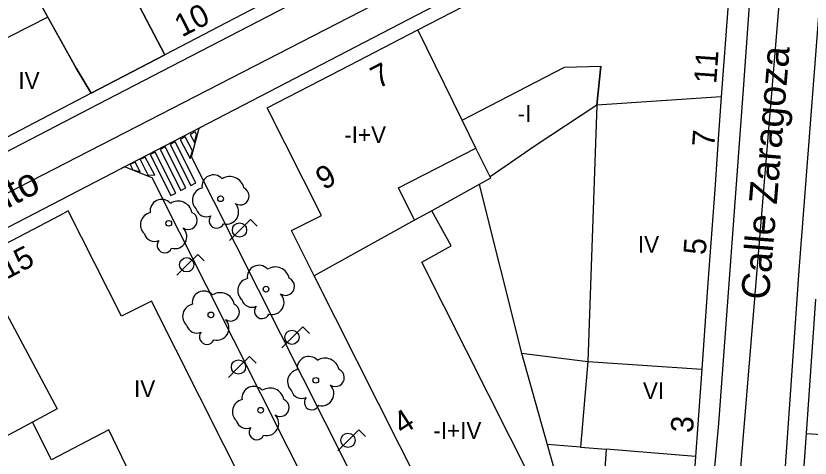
# Model space of a CAD drawing. Extents: x 282771 to 285132, y 4823109 to 4825496.
# Drawn here: x 282930.6 to 283001.5, y 4824187.2 to 4824226.7 of the extents above; entities that cross this region are included whole.
import ezdxf

# ---------------------------------------------------------------- set-up
doc = ezdxf.new("R2010")
doc.units = 0
for name, color, linetype in [('ACERA-BORDILLO', 7, 'Continuous'), ('ACERA-INTERIOR', 7, 'Continuous'), ('ARBOL', 7, 'Continuous'), ('CALLE-EJE', 7, 'Continuous'), ('CALLE-TEXTO', 7, 'Continuous'), ('EDIFICIO', 7, 'Continuous'), ('FAROLA', 7, 'Continuous'), ('INTERIOR-EDIFICIO', 7, 'Continuous'), ('MEDIANERA', 7, 'Continuous'), ('NUM-LOCAL', 7, 'Continuous'), ('NUM-PORTAL', 7, 'Continuous'), ('NUM-VADO', 7, 'Continuous'), ('PASO-PEATONES', 7, 'Continuous'), ('TXT-ALTURA-EDIFICIO', 7, 'Continuous'), ('URBANIZACION-AREA', 7, 'Continuous')]:
    doc.layers.add(name, color=color, linetype=linetype)

msp = doc.modelspace()

# ---------------------------------------------------------------- linework, layer by layer
at = {"layer": 'ACERA-BORDILLO'}
for points in [[(283003.032, 4824331.195), (283000.619, 4824295.551), (282999.329, 4824278.551), (282997.419, 4824250.941), (282997.109, 4824249.822), (282996.059, 4824248.922), (282995.249, 4824248.492), (282944.455, 4824222.183)], [(282992.498, 4824180.941), (282993.369, 4824190.332), (282995.599, 4824220.562), (282996.649, 4824235.622), (282996.652, 4824236.135), (282996.587, 4824236.657), (282996.45, 4824237.176), (282996.243, 4824237.676), (282995.971, 4824238.143), (282995.641, 4824238.566), (282995.265, 4824238.934), (282994.855, 4824239.243), (282994.409, 4824239.496), (282993.922, 4824239.695), (282993.403, 4824239.83), (282992.865, 4824239.894), (282992.324, 4824239.886), (282991.794, 4824239.805), (282991.289, 4824239.658), (282990.819, 4824239.452), (282978.039, 4824232.832), (282891.09, 4824187.712), (282879.21, 4824181.652), (282849.03, 4824166.202)], [(283024.309, 4824160.927), (283001.34, 4824173.227), (283001.044, 4824173.399), (283000.755, 4824173.594), (283000.476, 4824173.813), (283000.21, 4824174.055), (282999.959, 4824174.317), (282999.727, 4824174.6), (282999.514, 4824174.9), (282999.324, 4824175.217), (282999.158, 4824175.546), (282999.016, 4824175.886), (282998.901, 4824176.233), (282998.812, 4824176.585), (282998.749, 4824176.939), (282998.712, 4824177.291), (282998.701, 4824177.64), (282998.713, 4824177.983), (283000.529, 4824203.972), (283002.669, 4824231.752)], [(282944.455, 4824222.183), (282937.91, 4824218.792), (282891.09, 4824194.482), (282879.24, 4824188.332), (282848.494, 4824172.664)]]:
    msp.add_lwpolyline(points, dxfattribs=at)
at = {"layer": 'ACERA-INTERIOR'}
for points in [[(282937.307, 4824219.802), (282943.9, 4824223.242)], [(282972.152, 4824167.708), (282968.215, 4824170.589), (282946.281, 4824214.125), (282946.951, 4824216.685), (282947.146, 4824216.8)], [(282964.477, 4824163.919), (282964.614, 4824168.847), (282942.752, 4824212.24), (282940.296, 4824213.225), (282940.045, 4824213.115)]]:
    msp.add_lwpolyline(points, dxfattribs=at)
at = {"layer": 'ARBOL'}
for centre in [(282948.871, 4824210.385), (282944.241, 4824208.195), (282952.924, 4824202.319), (282948.007, 4824200.022), (282957.372, 4824194.179), (282952.447, 4824191.508)]:
    msp.add_circle(centre, 0.255, dxfattribs=at)
for centre, radius, start, end in [((282948.241, 4824211.479), 1.038, 42.38202, 188.12408), ((282949.701, 4824211.095), 1.272, 11.77247, 122.53899), ((282947.445, 4824210.26), 1.097, 102.17153, 227.29582), ((282950.619, 4824210.628), 0.797, 235.7022, 65.73076), ((282943.612, 4824209.289), 1.038, 42.38202, 188.12408), ((282945.071, 4824208.904), 1.272, 11.77247, 122.53899), ((282949.398, 4824209.206), 1.086, 255.69421, 44.66769), ((282942.815, 4824208.07), 1.097, 102.17153, 227.29582), ((282945.989, 4824208.437), 0.797, 235.7022, 65.73076), ((282947.603, 4824209.702), 0.935, 195.33871, 294.87209), ((282948.515, 4824208.426), 0.672, 140.47646, 336.21223), ((282944.768, 4824207.016), 1.086, 255.69421, 44.66769), ((282942.973, 4824207.511), 0.935, 195.33871, 294.87209), ((282943.885, 4824206.235), 0.672, 140.47646, 336.21223), ((282952.295, 4824203.412), 1.038, 42.38202, 188.12408), ((282953.754, 4824203.028), 1.272, 11.77247, 122.53899), ((282951.498, 4824202.193), 1.097, 102.17153, 227.29582), ((282954.672, 4824202.561), 0.797, 235.7022, 65.73076), ((282947.377, 4824201.116), 1.038, 42.38202, 188.12408), ((282948.836, 4824200.731), 1.272, 11.77247, 122.53899), ((282953.451, 4824201.139), 1.086, 255.69421, 44.66769), ((282951.656, 4824201.635), 0.935, 195.33871, 294.87209), ((282946.58, 4824199.897), 1.097, 102.17153, 227.29582), ((282949.754, 4824200.265), 0.797, 235.7022, 65.73076), ((282952.568, 4824200.359), 0.672, 140.47646, 336.21223), ((282946.739, 4824199.339), 0.935, 195.33871, 294.87209), ((282948.533, 4824198.843), 1.086, 255.69421, 44.66769), ((282947.65, 4824198.062), 0.672, 140.47646, 336.21223), ((282956.743, 4824195.273), 1.038, 42.38202, 188.12408), ((282958.202, 4824194.888), 1.272, 11.77247, 122.53899), ((282955.946, 4824194.054), 1.097, 102.17153, 227.29582), ((282959.12, 4824194.421), 0.797, 235.7022, 65.73076), ((282951.818, 4824192.602), 1.038, 42.38202, 188.12408), ((282953.277, 4824192.217), 1.272, 11.77247, 122.53899), ((282957.899, 4824193), 1.086, 255.69421, 44.66769), ((282956.104, 4824193.495), 0.935, 195.33871, 294.87209), ((282957.016, 4824192.219), 0.672, 140.47646, 336.21223), ((282951.021, 4824191.383), 1.097, 102.17153, 227.29582), ((282954.195, 4824191.75), 0.797, 235.7022, 65.73076), ((282951.179, 4824190.824), 0.935, 195.33871, 294.87209), ((282952.974, 4824190.329), 1.086, 255.69421, 44.66769), ((282952.091, 4824189.548), 0.672, 140.47646, 336.21223)]:
    msp.add_arc(centre, radius, start, end, dxfattribs=at)
at = {"layer": 'CALLE-EJE'}
for points in [[(283000.359, 4824247.161), (282843.321, 4824166.432)], [(282994.379, 4824174.892), (283000.359, 4824247.161)]]:
    msp.add_lwpolyline(points, dxfattribs=at)
at = {"layer": 'EDIFICIO'}
for points in [[(282983.939, 4824283.651), (282983.309, 4824275.091), (282982.119, 4824275.161), (282981.959, 4824270.881), (282988.989, 4824270.381), (282988.889, 4824269.511), (282997.019, 4824268.911), (282996.229, 4824257.871), (282995.689, 4824250.342), (282981.569, 4824242.982), (282974.889, 4824239.492), (282972.289, 4824238.132), (282964.129, 4824233.862), (282955.65, 4824229.402), (282943.9, 4824223.242), (282937.49, 4824235.472), (282937.84, 4824235.682), (282936.815, 4824237.789), (282936.7, 4824237.732), (282936.25, 4824238.512), (282928.9, 4824234.782)], [(282990.912, 4824182.427), (282974.229, 4824174.022), (282972.518, 4824173.161), (282957.228, 4824203.511), (282955.196, 4824207.543), (282957.875, 4824208.893), (282953.036, 4824218.498), (282959.61, 4824221.902), (282966.479, 4824225.472), (282973.599, 4824229.162), (282978.599, 4824231.752), (282980.129, 4824232.542), (282991.679, 4824238.532), (282994.849, 4824236.532), (282994.189, 4824227.742), (282993.559, 4824219.492), (282993.309, 4824215.712), (282992.989, 4824211.212), (282992.379, 4824202.892), (282991.829, 4824195.172), (282990.912, 4824182.427)], [(282929.282, 4824234.093), (282935.97, 4824222.042), (282937.307, 4824219.802), (282927.17, 4824214.512)], [(282897.2, 4824135.743), (282946.78, 4824160.202), (282959.97, 4824166.842), (282960.014, 4824166.865), (282942.693, 4824201.244), (282940.014, 4824199.894), (282935.276, 4824209.298), (282934.51, 4824208.902), (282927.1, 4824205.032), (282919.4, 4824201.002), (282913.28, 4824197.812), (282903.79, 4824192.882), (282899.1, 4824190.442), (282894, 4824187.802), (282891.09, 4824186.342), (282879.76, 4824180.562), (282878.12, 4824179.722), (282871.31, 4824176.242), (282865.051, 4824173.032), (282858.541, 4824169.702), (282850.131, 4824165.392), (282848.909, 4824161.648)], [(283001.999, 4824201.422), (283001.139, 4824189.442), (283000.309, 4824177.872), (283002.999, 4824174.762)]]:
    msp.add_lwpolyline(points, dxfattribs=at)
at = {"layer": 'FAROLA'}
for p, q in [((282951.539, 4824208.527), (282950.599, 4824207.597)), ((282952.129, 4824207.937), (282951.539, 4824208.527)), ((282950.599, 4824207.597), (282949.669, 4824206.657)), ((282946.827, 4824205.424), (282945.887, 4824204.494)), ((282947.417, 4824204.834), (282946.827, 4824205.424)), ((282945.887, 4824204.494), (282944.957, 4824203.554)), ((282956.219, 4824198.954), (282955.279, 4824198.024)), ((282956.809, 4824198.364), (282956.219, 4824198.954)), ((282955.279, 4824198.024), (282954.349, 4824197.084)), ((282951.45, 4824196.3), (282950.51, 4824195.37)), ((282952.04, 4824195.71), (282951.45, 4824196.3)), ((282950.51, 4824195.37), (282949.58, 4824194.43)), ((282961.223, 4824189.754), (282960.283, 4824188.824)), ((282961.813, 4824189.164), (282961.223, 4824189.754)), ((282960.283, 4824188.824), (282959.353, 4824187.884))]:
    msp.add_line(p, q, dxfattribs=at)
for centre in [(282950.559, 4824207.597), (282945.847, 4824204.494), (282955.239, 4824198.024), (282950.47, 4824195.37), (282960.243, 4824188.824)]:
    msp.add_circle(centre, 0.637, dxfattribs=at)
at = {"layer": 'INTERIOR-EDIFICIO'}
for points in [[(282933.449, 4824226.586), (282923.128, 4824221.37), (282922.075, 4824223.454), (282919.4, 4824222.102), (282912.82, 4824218.572), (282912.26, 4824219.612), (282905.358, 4824215.885), (282903.012, 4824214.619), (282895.941, 4824210.801), (282891.602, 4824208.458), (282891.09, 4824208.182)], [(282978.68, 4824186.125), (282976.749, 4824185.057), (282966.844, 4824204.719), (282969.469, 4824206.17), (282967.727, 4824209.321), (282966.178, 4824208.464), (282964.759, 4824211.367), (282971.661, 4824214.914), (282970.445, 4824217.392), (282979.579, 4824222.132), (282982.819, 4824222.232), (282982.449, 4824218.732), (282981.669, 4824195.872), (282981, 4824188.221), (282983.294, 4824188.036), (282983.005, 4824183.65), (282979.759, 4824182.31), (282978.681, 4824186.123)], [(282939.59, 4824175.212), (282939.866, 4824174.635), (282944.91, 4824177.172), (282941.57, 4824184.202), (282938.88, 4824189.752), (282933.783, 4824187.082), (282932.08, 4824190.442), (282925.84, 4824187.102), (282920.28, 4824184.142), (282916.64, 4824182.193), (282915.79, 4824183.962), (282915.44, 4824184.702), (282912.11, 4824182.972), (282912.46, 4824182.222), (282913.339, 4824180.425), (282910.42, 4824178.862), (282909.544, 4824180.714), (282909.194, 4824181.454), (282899.188, 4824176.256), (282900.42, 4824173.512), (282891.09, 4824168.512)]]:
    msp.add_lwpolyline(points, dxfattribs=at)
at = {"layer": 'MEDIANERA'}
for points in [[(282970.445, 4824217.392), (282966.479, 4824225.472)], [(282993.559, 4824219.492), (282982.449, 4824218.732), (282982.823, 4824222.231)], [(282982.449, 4824218.732), (282976.959, 4824215.122), (282972.929, 4824212.33)], [(282972.929, 4824212.33), (282971.661, 4824214.914)], [(282972.929, 4824212.33), (282972.98, 4824212.225), (282971.971, 4824211.667)], [(282971.971, 4824211.667), (282967.729, 4824209.322)], [(282971.971, 4824211.667), (282975.739, 4824196.612)], [(282966.178, 4824208.464), (282957.225, 4824203.515)], [(282927.1, 4824205.032), (282934.29, 4824191.632), (282932.08, 4824190.442)], [(282975.739, 4824196.612), (282981.669, 4824195.872), (282991.829, 4824195.172)], [(282975.739, 4824196.612), (282978.019, 4824188.462)], [(283001.139, 4824189.442), (283013.239, 4824188.662), (283016.404, 4824188.353)], [(282981, 4824188.221), (282978.019, 4824188.462)], [(282978.019, 4824188.462), (282978.681, 4824186.123)], [(282991.269, 4824187.392), (282983.294, 4824188.036)]]:
    msp.add_lwpolyline(points, dxfattribs=at)
at = {"layer": 'PASO-PEATONES'}
for p, q in [((282946.611, 4824216.359), (282946.164, 4824216.134)), ((282946.164, 4824216.134), (282946.53, 4824215.407)), ((282946.53, 4824215.407), (282946.729, 4824216.111)), ((282946.729, 4824216.111), (282946.611, 4824216.359)), ((282944.824, 4824215.458), (282944.378, 4824215.233)), ((282946.668, 4824211.8), (282944.824, 4824215.458)), ((282945.718, 4824215.908), (282945.271, 4824215.683)), ((282945.271, 4824215.683), (282946.142, 4824213.968)), ((282946.35, 4824214.663), (282945.718, 4824215.908)), ((282943.931, 4824215.008), (282943.485, 4824214.783)), ((282943.485, 4824214.783), (282945.329, 4824211.125)), ((282945.775, 4824211.35), (282943.931, 4824215.008)), ((282944.378, 4824215.233), (282946.222, 4824211.575)), ((282946.142, 4824213.968), (282946.35, 4824214.663)), ((282942.145, 4824214.108), (282941.699, 4824213.883)), ((282942.992, 4824212.487), (282942.145, 4824214.108)), ((282943.038, 4824214.558), (282942.592, 4824214.333)), ((282942.592, 4824214.333), (282944.436, 4824210.675)), ((282944.882, 4824210.9), (282943.038, 4824214.558)), ((282941.252, 4824213.658), (282940.806, 4824213.433)), ((282940.806, 4824213.433), (282941.037, 4824212.975)), ((282941.69, 4824212.792), (282941.252, 4824213.658)), ((282941.699, 4824213.883), (282942.389, 4824212.521)), ((282941.037, 4824212.975), (282941.69, 4824212.792)), ((282942.389, 4824212.521), (282942.992, 4824212.487)), ((282946.222, 4824211.575), (282946.668, 4824211.8)), ((282945.329, 4824211.125), (282945.775, 4824211.35)), ((282944.436, 4824210.675), (282944.882, 4824210.9))]:
    msp.add_line(p, q, dxfattribs=at)
at = {"layer": 'URBANIZACION-AREA'}
msp.add_lwpolyline([(282999.287, 4824300.681), (282997.007, 4824268.901), (282988.877, 4824269.501), (282988.287, 4824260.921), (282981.346, 4824261.581), (282981.119, 4824260.041), (282936.7, 4824237.732), (282936.815, 4824237.789), (282937.84, 4824235.682), (282937.49, 4824235.472), (282943.9, 4824223.242), (282937.307, 4824219.802), (282935.97, 4824222.042), (282933.449, 4824226.586), (282930.346, 4824232.176), (282929.282, 4824234.093), (282919.335, 4824228.66), (282847.713, 4824191.5)], dxfattribs=at)

# ---------------------------------------------------------------- texts
at = {"layer": 'CALLE-TEXTO'}
for s, rotation, p in [('Calle Zaragoza', 85.26985, (282997.819, 4824201.31)), ('Calle Lepanto', 27.20649, (282914.601, 4824201.67))]:
    msp.add_text(s, height=2.5, rotation=rotation, dxfattribs=at).set_placement(p)
at = {"layer": 'NUM-LOCAL'}
msp.add_text('7', height=2, rotation=27.57004, dxfattribs=at).set_placement((282962.939, 4824220.176))
at = {"layer": 'NUM-PORTAL'}
for s, rotation, p in [('10', 27.08004, (282945.42, 4824224.779)), ('9', 28.95417, (282958.081, 4824211.124)), ('15', 27.57004, (282929.771, 4824203.159)), ('5', 85.87004, (282992.179, 4824205.333)), ('4', 33.0239, (282965.113, 4824189.258)), ('3', 85.87004, (282991.034, 4824189.443))]:
    msp.add_text(s, height=2, rotation=rotation, dxfattribs=at).set_placement(p)
at = {"layer": 'NUM-VADO'}
for s, p in [('11', (282993.123, 4824220.612)), ('7', (282992.953, 4824214.967))]:
    msp.add_text(s, height=2, rotation=85.87004, dxfattribs=at).set_placement(p)
at = {"layer": 'TXT-ALTURA-EDIFICIO'}
for s, p in [('IV', (282930.817, 4824220.195)), ('-I', (282975.396, 4824217.243)), ('-I+V', (282959.911, 4824215.354)), ('IV', (282986.13, 4824205.562)), ('IV', (282941.143, 4824192.679)), ('VI', (282986.58, 4824192.502)), ('-I+IV', (282967.863, 4824188.955))]:
    msp.add_text(s, height=1.5, rotation=0.00004, dxfattribs=at).set_placement(p)

doc.saveas('drawing.dxf')
